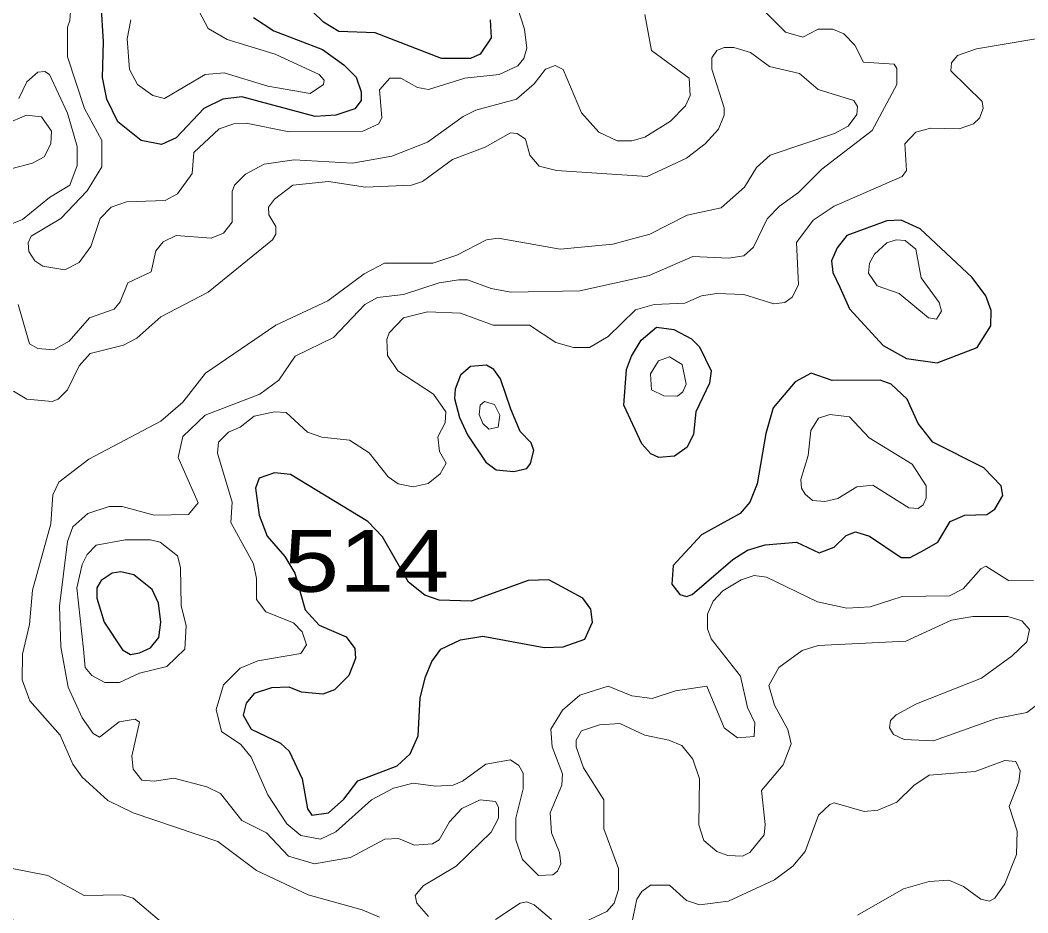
# Model space of a CAD drawing. Extents: x 577 to 602.9, y 7483.8 to 7511.6.
# Drawn here: x 586.372 to 587.677, y 7498.265 to 7499.42 of the extents above; entities that cross this region are included whole.
import ezdxf
from ezdxf.enums import TextEntityAlignment as Align

# ---------------------------------------------------------------- set-up
doc = ezdxf.new("R2010")
doc.units = 0
doc.header["$LTSCALE"] = 0.032
doc.layers.add('1', color=7, linetype='Continuous', lineweight=25)
doc.layers.add('2', color=7, linetype='Continuous', lineweight=13)
doc.layers.add('61', color=7, linetype='Continuous')

msp = doc.modelspace()

# ---------------------------------------------------------------- linework, layer by layer
at = {"layer": '1'}
for points in [[(586.5289, 7499.2642), (586.4986, 7499.2881), (586.4843, 7499.3175), (586.4788, 7499.3453), (586.4803, 7499.3915), (586.4772, 7499.4408)], [(586.9805, 7499.4201), (586.9821, 7499.397), (586.9678, 7499.3756), (586.9551, 7499.37), (586.9177, 7499.37), (586.8318, 7499.4034), (586.7849, 7499.405), (586.765, 7499.4169), (586.7372, 7499.4439)], [(586.6744, 7499.4233), (586.7006, 7499.4058), (586.7634, 7499.3819), (586.7913, 7499.362), (586.8072, 7499.3461), (586.8135, 7499.3271), (586.8135, 7499.3159), (586.8056, 7499.3048), (586.7809, 7499.2968), (586.7539, 7499.2952), (586.6593, 7499.3207), (586.6346, 7499.3175), (586.61, 7499.3056), (586.5742, 7499.2674), (586.5551, 7499.2587), (586.5289, 7499.2642)]]:
    msp.add_lwpolyline(points, dxfattribs=at)
for points in [[(587.4333, 7499.0741), (587.4457, 7499.0464), (587.4894, 7498.9986), (587.5196, 7498.9819), (587.5594, 7498.9764), (587.6111, 7498.9963), (587.6286, 7499.0241), (587.6294, 7499.044), (587.6222, 7499.0631), (587.6047, 7499.0869), (587.5371, 7499.1497), (587.5125, 7499.1609), (587.4942, 7499.1601), (587.4425, 7499.141), (587.4298, 7499.1251), (587.4226, 7499.1084), (587.4242, 7499.0933)], [(587.196, 7499.0225), (587.2183, 7499.0193), (587.2413, 7499.0074), (587.2517, 7498.9971), (587.2668, 7498.966), (587.2644, 7498.9501), (587.2469, 7498.9128), (587.2437, 7498.8841), (587.2358, 7498.8674), (587.2191, 7498.8555), (587.1992, 7498.8539), (587.1888, 7498.8587), (587.1769, 7498.8714), (587.1539, 7498.9215), (587.157, 7498.9676), (587.1634, 7498.9851), (587.1761, 7499.0058)], [(587.0075, 7498.9164), (586.994, 7498.9557), (586.9853, 7498.9676), (586.9757, 7498.9732), (586.9551, 7498.9716), (586.9423, 7498.9605), (586.9352, 7498.9422), (586.9344, 7498.9303), (586.9408, 7498.9056), (586.9511, 7498.8833), (586.9749, 7498.8476), (586.9885, 7498.838), (587.0115, 7498.8356), (587.0282, 7498.8396), (587.033, 7498.846), (587.037, 7498.8627), (587.0338, 7498.873), (587.0195, 7498.8873)], [(587.5431, 7498.7343), (587.5602, 7498.7442), (587.5761, 7498.7712), (587.5952, 7498.7792), (587.6238, 7498.78), (587.6341, 7498.7871), (587.6445, 7498.8046), (587.6421, 7498.8173), (587.6198, 7498.8404), (587.5538, 7498.8738), (587.5347, 7498.8977), (587.5204, 7498.9295), (587.4998, 7498.9486), (587.4854, 7498.9541), (587.4234, 7498.9533), (587.3964, 7498.9629), (587.3757, 7498.9517), (587.3471, 7498.9183), (587.3375, 7498.8849), (587.3264, 7498.8197), (587.3169, 7498.7959), (587.3041, 7498.7816), (587.2541, 7498.7537), (587.2175, 7498.714), (587.2159, 7498.6901), (587.2262, 7498.6766), (587.235, 7498.6742), (587.2421, 7498.6766), (587.2946, 7498.7219), (587.3137, 7498.7339), (587.3367, 7498.741), (587.3773, 7498.7442), (587.4067, 7498.7307), (587.4258, 7498.7378), (587.4417, 7498.7529), (587.4536, 7498.7577), (587.4719, 7498.7521), (587.5125, 7498.7243), (587.5244, 7498.7243)], [(586.6609, 7498.5204), (586.6712, 7498.5025), (586.7094, 7498.4842), (586.7205, 7498.4738), (586.7372, 7498.438), (586.7443, 7498.3991), (586.7499, 7498.3911), (586.7714, 7498.3943), (586.7913, 7498.4118), (586.8095, 7498.4357), (586.8604, 7498.4547), (586.8771, 7498.4706), (586.8875, 7498.4937), (586.8899, 7498.543), (586.897, 7498.57), (586.905, 7498.5899), (586.9169, 7498.6058), (586.9423, 7498.6178), (586.971, 7498.6225), (587.0505, 7498.6082), (587.0751, 7498.609), (587.103, 7498.6186), (587.1133, 7498.6408), (587.1109, 7498.6575), (587.1006, 7498.6718), (587.0568, 7498.6957), (587.0298, 7498.6949), (586.9559, 7498.6679), (586.9145, 7498.6694), (586.8962, 7498.6758), (586.8748, 7498.6925), (586.8414, 7498.7513), (586.8223, 7498.7712), (586.7221, 7498.8317), (586.7014, 7498.834), (586.6815, 7498.8269), (586.6768, 7498.8142), (586.6815, 7498.7792), (586.6919, 7498.7521), (586.7149, 7498.7259), (586.7276, 7498.7044), (586.7412, 7498.6567), (586.7595, 7498.6368), (586.7944, 7498.6217), (586.8056, 7498.6066), (586.8064, 7498.5939), (586.7976, 7498.5716), (586.7793, 7498.5533), (586.7642, 7498.5478), (586.7364, 7498.5502), (586.7205, 7498.5565), (586.6974, 7498.5557), (586.6752, 7498.5486), (586.6648, 7498.5359)], [(586.5049, 7498.6051), (586.5149, 7498.599), (586.5265, 7498.6011), (586.5408, 7498.6074), (586.5519, 7498.6209), (586.5543, 7498.6408), (586.5511, 7498.6655), (586.5432, 7498.683), (586.5193, 7498.702), (586.5026, 7498.706), (586.4915, 7498.7044), (586.4772, 7498.6949), (586.4716, 7498.6853), (586.4716, 7498.6718), (586.4811, 7498.6408)]]:
    msp.add_lwpolyline(points, close=True, dxfattribs=at)
at = {"layer": '2'}
for points in [[(587.0123, 7499.4487), (587.025, 7499.4082), (587.0282, 7499.3835), (587.0242, 7499.37), (587.0163, 7499.3605), (586.9924, 7499.3493), (586.9479, 7499.3445), (586.901, 7499.3302), (586.8867, 7499.3326), (586.8652, 7499.3445), (586.8509, 7499.3445), (586.8374, 7499.3294), (586.8406, 7499.2937), (586.8366, 7499.2857), (586.8159, 7499.2762), (586.7205, 7499.2754), (586.6648, 7499.2865), (586.6489, 7499.2857), (586.6298, 7499.2793), (586.5972, 7499.2483), (586.5948, 7499.2213), (586.5758, 7499.1951), (586.5599, 7499.1863), (586.5098, 7499.1847), (586.4899, 7499.1776), (586.4756, 7499.1632), (586.4636, 7499.1267), (586.4485, 7499.106), (586.4302, 7499.0965), (586.4016, 7499.1012), (586.3913, 7499.1084), (586.3833, 7499.1203), (586.3825, 7499.1314), (586.3865, 7499.1402), (586.4247, 7499.1632), (586.4589, 7499.199), (586.478, 7499.23), (586.478, 7499.2642), (586.4557, 7499.3056), (586.4334, 7499.3724), (586.4334, 7499.4105), (586.4366, 7499.4193), (586.4422, 7499.498)], [(587.3224, 7499.4447), (587.363, 7499.4042), (587.3853, 7499.3978), (587.4051, 7499.4082), (587.4242, 7499.4082), (587.4385, 7499.4018), (587.4528, 7499.3875), (587.464, 7499.3652), (587.5037, 7499.3628), (587.5069, 7499.3573), (587.5069, 7499.3366), (587.4751, 7499.277), (587.4099, 7499.2269), (587.3797, 7499.1966), (587.355, 7499.1792), (587.3391, 7499.1625), (587.3216, 7499.1259), (587.3089, 7499.1147), (587.289, 7499.1116), (587.2429, 7499.1139), (587.1865, 7499.0893), (587.0966, 7499.0694), (587.0075, 7499.0678), (586.9821, 7499.0726), (586.9511, 7499.0837), (586.94, 7499.0837), (586.9145, 7499.0798), (586.8684, 7499.0646), (586.835, 7499.0607), (586.8183, 7499.0519), (586.7777, 7499.009), (586.7284, 7498.9851), (586.707, 7498.9541), (586.6823, 7498.9358), (586.6115, 7498.9088), (586.5829, 7498.881), (586.5766, 7498.8539), (586.6028, 7498.7951), (586.5901, 7498.78), (586.5455, 7498.7792), (586.5042, 7498.7903), (586.4875, 7498.7903), (586.4597, 7498.7816), (586.4406, 7498.7641), (586.4334, 7498.745), (586.4231, 7498.6615), (586.4247, 7498.609), (586.4342, 7498.5565), (586.4525, 7498.5168), (586.4668, 7498.4969), (586.4748, 7498.4921), (586.5002, 7498.512), (586.5209, 7498.5152), (586.5265, 7498.5112), (586.5169, 7498.4675), (586.5185, 7498.4508), (586.5296, 7498.4365), (586.5463, 7498.4349), (586.571, 7498.4388), (586.6139, 7498.4277), (586.6314, 7498.419), (586.6593, 7498.384), (586.6911, 7498.3681), (586.7197, 7498.3379), (586.7531, 7498.3283), (586.8, 7498.3363), (586.8445, 7498.3601), (586.862, 7498.3609), (586.8827, 7498.3522), (586.9058, 7498.3538), (586.9145, 7498.3593), (586.928, 7498.3824), (586.9439, 7498.3999), (586.9678, 7498.411), (586.9877, 7498.4086), (586.9916, 7498.4015), (586.9916, 7498.3872), (586.9821, 7498.3689), (586.9368, 7498.3251), (586.8938, 7498.2997), (586.8835, 7498.287), (586.8859, 7498.2774), (586.901, 7498.2599)], [(586.5964, 7499.4447), (586.6155, 7499.409), (586.6402, 7499.3946), (586.7022, 7499.3756), (586.7595, 7499.3493), (586.7658, 7499.3422), (586.765, 7499.3366), (586.7475, 7499.3247), (586.6927, 7499.3342), (586.6362, 7499.3517), (586.6115, 7499.3493), (586.5591, 7499.3183), (586.544, 7499.3223), (586.5241, 7499.3366), (586.5137, 7499.3557), (586.5106, 7499.3954), (586.5153, 7499.4201)], [(586.3698, 7499.0519), (586.3841, 7499.001), (586.3953, 7498.9947), (586.4159, 7498.9931), (586.4358, 7499.0042), (586.4621, 7499.0344), (586.4939, 7499.0456), (586.5018, 7499.0551), (586.5114, 7499.0798), (586.5416, 7499.0941), (586.5479, 7499.1211), (586.5575, 7499.133), (586.5742, 7499.141), (586.6195, 7499.1378), (586.6354, 7499.1442), (586.6465, 7499.1585), (586.6465, 7499.1982), (586.6497, 7499.2062), (586.664, 7499.2205), (586.6879, 7499.2332), (586.7268, 7499.2388), (586.8024, 7499.2348), (586.8533, 7499.2436), (586.8994, 7499.2618), (586.9455, 7499.2952), (586.9622, 7499.3032), (587.0147, 7499.3175), (587.0378, 7499.3374), (587.0521, 7499.3565), (587.0648, 7499.3612), (587.0751, 7499.3557), (587.099, 7499.3), (587.1213, 7499.2746), (587.1451, 7499.2634), (587.1642, 7499.2634), (587.1809, 7499.2682), (587.2143, 7499.2889), (587.2334, 7499.3088), (587.2397, 7499.3223), (587.2381, 7499.3445), (587.1896, 7499.3803), (587.1809, 7499.4272)], [(586.9447, 7498.4349), (586.9328, 7498.4301), (586.9097, 7498.4285), (586.8811, 7498.4325), (586.8557, 7498.4261), (586.827, 7498.411), (586.7809, 7498.3697), (586.761, 7498.3601), (586.7356, 7498.3649), (586.7173, 7498.38), (586.6927, 7498.4174), (586.6712, 7498.4659), (586.6577, 7498.4826), (586.633, 7498.4993), (586.6259, 7498.5279), (586.6354, 7498.5597), (586.6569, 7498.5812), (586.6799, 7498.5907), (586.7356, 7498.6003), (586.7428, 7498.6114), (586.7372, 7498.6281), (586.7261, 7498.64), (586.6903, 7498.6543), (586.6783, 7498.6702), (586.6783, 7498.6973), (586.6744, 7498.7164), (586.6449, 7498.7696), (586.6465, 7498.7959), (586.6275, 7498.8595), (586.629, 7498.8738), (586.6418, 7498.8865), (586.6569, 7498.8929), (586.6752, 7498.9072), (586.7014, 7498.9128), (586.7165, 7498.912), (586.7443, 7498.8865), (586.7626, 7498.8802), (586.7984, 7498.8762), (586.8241, 7498.8598), (586.8485, 7498.8289), (586.8616, 7498.8199), (586.881, 7498.8159), (586.9003, 7498.8204), (586.9158, 7498.8326), (586.9236, 7498.8465), (586.915, 7498.8617), (586.9131, 7498.8806), (586.9226, 7498.8986), (586.9233, 7498.9128), (586.9074, 7498.9358), (586.8612, 7498.966), (586.8477, 7498.9859), (586.8469, 7499.0066), (586.8501, 7499.0153), (586.8684, 7499.0344), (586.8994, 7499.0424), (586.9423, 7499.0408), (586.9845, 7499.0249), (587.0314, 7499.0249), (587.0656, 7499.0026), (587.0887, 7498.9963), (587.1093, 7498.9963), (587.1332, 7499.0106), (587.169, 7499.0448), (587.1928, 7499.0519), (587.2326, 7499.0535), (587.2541, 7499.0631), (587.2739, 7499.0662), (587.3089, 7499.0646), (587.3479, 7499.0527), (587.3622, 7499.0543), (587.3717, 7499.0615), (587.3797, 7499.0774), (587.3773, 7499.1322), (587.3988, 7499.1609), (587.4258, 7499.1792), (587.5141, 7499.2173), (587.5196, 7499.2253), (587.5173, 7499.2595), (587.5316, 7499.2746), (587.5507, 7499.2801), (587.588, 7499.2793), (587.6063, 7499.2857), (587.6143, 7499.2929), (587.619, 7499.3056), (587.6174, 7499.3143), (587.5769, 7499.3541), (587.5777, 7499.3644), (587.5856, 7499.374), (587.6103, 7499.3827), (587.7256, 7499.4018)], [(586.8374, 7498.2591), (586.8151, 7498.2687), (586.7451, 7498.2878), (586.6783, 7498.3196), (586.6282, 7498.3569), (586.5185, 7498.3943), (586.4859, 7498.4102), (586.4525, 7498.4404), (586.4406, 7498.4571), (586.4239, 7498.4945), (586.3849, 7498.539), (586.3746, 7498.5661), (586.3754, 7498.5995), (586.3841, 7498.6376), (586.3881, 7498.6822), (586.412, 7498.768), (586.4143, 7498.8054), (586.4223, 7498.8221), (586.4613, 7498.8515), (586.5543, 7498.9008), (586.5829, 7498.9255), (586.6123, 7498.9629), (586.703, 7499.0249), (586.7706, 7499.0567), (586.8175, 7499.0917), (586.8437, 7499.1052), (586.9066, 7499.1052), (586.9376, 7499.1155), (586.9757, 7499.1354), (586.9908, 7499.1378), (587.0712, 7499.1235), (587.1395, 7499.1299), (587.1873, 7499.1426), (587.2358, 7499.1672), (587.2795, 7499.1768), (587.3097, 7499.2038), (587.3256, 7499.2292), (587.3431, 7499.2452), (587.4266, 7499.273), (587.4441, 7499.2825), (587.4552, 7499.2976), (587.456, 7499.308), (587.4513, 7499.3159), (587.4051, 7499.3302), (587.3813, 7499.3509), (587.3423, 7499.3597), (587.3177, 7499.3779), (587.2962, 7499.3843), (587.2835, 7499.3843), (587.2739, 7499.3803), (587.2676, 7499.3708), (587.2676, 7499.3565), (587.2835, 7499.3064), (587.2835, 7499.2968), (587.2763, 7499.2785), (587.2588, 7499.2595), (587.235, 7499.2412), (587.1841, 7499.2173), (587.0664, 7499.2253), (587.0441, 7499.2308), (587.0322, 7499.2452), (587.0266, 7499.2658), (587.0155, 7499.273), (587.0068, 7499.2738), (586.9741, 7499.2555), (586.932, 7499.2396), (586.893, 7499.211), (586.8787, 7499.2062), (586.8191, 7499.2038), (586.7714, 7499.211), (586.7253, 7499.2062), (586.7014, 7499.1879), (586.6935, 7499.1776), (586.6942, 7499.168), (586.703, 7499.1529), (586.703, 7499.1426), (586.699, 7499.1354), (586.6155, 7499.0678), (586.5543, 7499.036), (586.5233, 7499.0082), (586.5058, 7498.9994)], [(586.3706, 7499.3183), (586.3809, 7499.3398), (586.3953, 7499.3525), (586.404, 7499.3533), (586.4104, 7499.3493), (586.4334, 7499.2992), (586.4462, 7499.2563), (586.4462, 7499.2316), (586.4366, 7499.2062), (586.4104, 7499.1903), (586.3754, 7499.1617), (586.3499, 7499.1513)], [(586.3619, 7499.2277), (586.3881, 7499.2348), (586.4032, 7499.2428), (586.412, 7499.2595), (586.4128, 7499.2762), (586.4, 7499.2945), (586.3802, 7499.2968), (586.3539, 7499.2857)], [(586.5058, 7498.9994), (586.4629, 7498.9883), (586.4485, 7498.9724), (586.4334, 7498.9414), (586.4215, 7498.9295), (586.4135, 7498.9263), (586.3809, 7498.9295), (586.3635, 7498.9398)], [(587.6842, 7498.6941), (587.6516, 7498.6949), (587.6222, 7498.7132), (587.6159, 7498.71), (587.5928, 7498.6838), (587.5753, 7498.675), (587.5141, 7498.6742), (587.4727, 7498.6607), (587.4425, 7498.6591), (587.4043, 7498.6671), (587.3383, 7498.6989), (587.3224, 7498.7013), (587.3057, 7498.6957), (587.2819, 7498.6814), (587.2692, 7498.6679), (587.262, 7498.6512), (587.262, 7498.6321), (587.2668, 7498.6193), (587.3049, 7498.5708), (587.3137, 7498.5303), (587.3232, 7498.5104), (587.3224, 7498.4929), (587.301, 7498.4913), (587.2835, 7498.504), (587.2612, 7498.5581), (587.2207, 7498.5518), (587.1904, 7498.5422), (587.1642, 7498.5454), (587.1332, 7498.5581), (587.0966, 7498.5462), (587.0743, 7498.5271), (587.0592, 7498.5025), (587.0608, 7498.4794), (587.0743, 7498.4444), (587.0735, 7498.4301), (587.0584, 7498.3943), (587.06, 7498.3681), (587.0704, 7498.3426), (587.072, 7498.3283), (587.068, 7498.3188), (587.0616, 7498.314), (587.0433, 7498.3132), (587.0227, 7498.3339), (587.0139, 7498.3593), (587.0139, 7498.3872), (587.0234, 7498.4253), (587.0234, 7498.4452), (587.0179, 7498.4555), (587.0068, 7498.4627), (586.9749, 7498.4571), (586.9447, 7498.4349)], [(587.1316, 7498.2663), (587.1411, 7498.2774), (587.1467, 7498.2949), (587.1467, 7498.322), (587.1276, 7498.3736), (587.1276, 7498.411), (587.1014, 7498.4524), (587.0918, 7498.4794), (587.0918, 7498.4881), (587.099, 7498.5001), (587.1221, 7498.508), (587.1483, 7498.5096), (587.1809, 7498.4945), (587.2119, 7498.4881), (587.2286, 7498.481), (587.2429, 7498.4635), (587.2517, 7498.438), (587.2509, 7498.3784), (587.2572, 7498.3585), (587.2739, 7498.3442), (587.2882, 7498.3387), (587.3073, 7498.3379), (587.3169, 7498.3426), (587.3352, 7498.3657), (587.3367, 7498.3792), (587.332, 7498.4229), (587.3598, 7498.4563), (587.3701, 7498.4834), (587.3662, 7498.5017), (587.3487, 7498.5335), (587.3415, 7498.5589), (587.3542, 7498.582), (587.3845, 7498.6042), (587.4051, 7498.6106), (587.5188, 7498.6162), (587.5777, 7498.6432), (587.6055, 7498.648), (587.6508, 7498.648), (587.6691, 7498.6424), (587.6787, 7498.6313), (587.6755, 7498.6154), (587.6564, 7498.5971), (587.6167, 7498.5685), (587.5324, 7498.5351), (587.5061, 7498.5207), (587.499, 7498.5136), (587.4974, 7498.504), (587.5029, 7498.4953), (587.5165, 7498.4889), (587.5546, 7498.4873), (587.6357, 7498.516), (587.6755, 7498.5239), (587.7089, 7498.5494)], [(587.456, 7498.2615), (587.5157, 7498.2957), (587.5491, 7498.3053), (587.5745, 7498.3068), (587.5936, 7498.2989), (587.6159, 7498.2822), (587.627, 7498.2798), (587.6341, 7498.2838), (587.6469, 7498.3021), (587.662, 7498.3402), (587.6628, 7498.3705), (587.6524, 7498.4023), (587.6652, 7498.4341), (587.6667, 7498.4484), (587.6612, 7498.4603), (587.6469, 7498.4619), (587.6087, 7498.4476), (587.5491, 7498.4428), (587.5292, 7498.4293), (587.5069, 7498.4078), (587.4823, 7498.3975), (587.4648, 7498.3959), (587.4258, 7498.407), (587.4202, 7498.4047), (587.4059, 7498.3911), (587.3884, 7498.3442), (587.3725, 7498.3251), (587.3487, 7498.3076), (587.289, 7498.2798), (587.2517, 7498.275)], [(586.3778, 7498.2432), (586.3277, 7498.2846), (586.3189, 7498.3013), (586.3197, 7498.3108), (586.3301, 7498.3188), (586.3595, 7498.3227), (586.408, 7498.3132), (586.4549, 7498.287), (586.5042, 7498.2878), (586.5185, 7498.2838), (586.5551, 7498.2528)], [(587.2517, 7498.275), (587.235, 7498.2806), (587.2127, 7498.3005), (587.1881, 7498.3005), (587.1769, 7498.2925), (587.1706, 7498.2822), (587.1618, 7498.2408)], [(586.9877, 7498.256), (587.0195, 7498.2774), (587.0282, 7498.279), (587.0378, 7498.275), (587.06, 7498.256)], [(587.0958, 7498.2496), (587.1316, 7498.2663)]]:
    msp.add_lwpolyline(points, dxfattribs=at)
for points in [[(587.5101, 7499.0662), (587.5483, 7499.0344), (587.5586, 7499.0328), (587.565, 7499.0432), (587.5618, 7499.0543), (587.5387, 7499.0861), (587.5316, 7499.1235), (587.518, 7499.1346), (587.5061, 7499.1354), (587.4942, 7499.1314), (587.4783, 7499.1171), (587.4719, 7499.1052), (587.4703, 7499.0925), (587.4815, 7499.0758)], [(587.2055, 7498.9335), (587.223, 7498.9334), (587.2302, 7498.939), (587.2342, 7498.9486), (587.2294, 7498.974), (587.2127, 7498.9843), (587.1984, 7498.9788), (587.1881, 7498.9621), (587.1896, 7498.9414)], [(586.9932, 7498.9088), (586.9908, 7498.8929), (586.9789, 7498.8905), (586.971, 7498.8977), (586.9662, 7498.9096), (586.9678, 7498.9215), (586.9734, 7498.9263), (586.9861, 7498.9223)], [(587.5411, 7498.7927), (587.5451, 7498.8014), (587.5451, 7498.8173), (587.5268, 7498.8452), (587.4711, 7498.8794), (587.4457, 7498.9064), (587.4202, 7498.9096), (587.4059, 7498.9048), (587.3956, 7498.8889), (587.3924, 7498.8563), (587.3829, 7498.8253), (587.3837, 7498.8142), (587.3884, 7498.8062), (587.398, 7498.7983), (587.4139, 7498.7967), (587.4306, 7498.8006), (587.4552, 7498.8158), (587.4759, 7498.8181), (587.5228, 7498.7887), (587.5347, 7498.7879)], [(586.4541, 7498.6058), (586.4565, 7498.582), (586.4652, 7498.5716), (586.4819, 7498.5629), (586.501, 7498.5629), (586.5265, 7498.5748), (586.5622, 7498.5836), (586.5853, 7498.6058), (586.5869, 7498.636), (586.5805, 7498.6623), (586.5797, 7498.7116), (586.5758, 7498.7267), (586.5535, 7498.7442), (586.5408, 7498.7474), (586.5082, 7498.7474), (586.4708, 7498.7402), (586.4589, 7498.7283), (586.4525, 7498.7156), (586.4454, 7498.6853)]]:
    msp.add_lwpolyline(points, close=True, dxfattribs=at)

# ---------------------------------------------------------------- texts
at = {"layer": '61', "width": 1.2}
msp.add_text('514', height=0.08, dxfattribs=at).set_placement((586.8207, 7498.6801), align=Align.CENTER)

doc.saveas('drawing.dxf')
